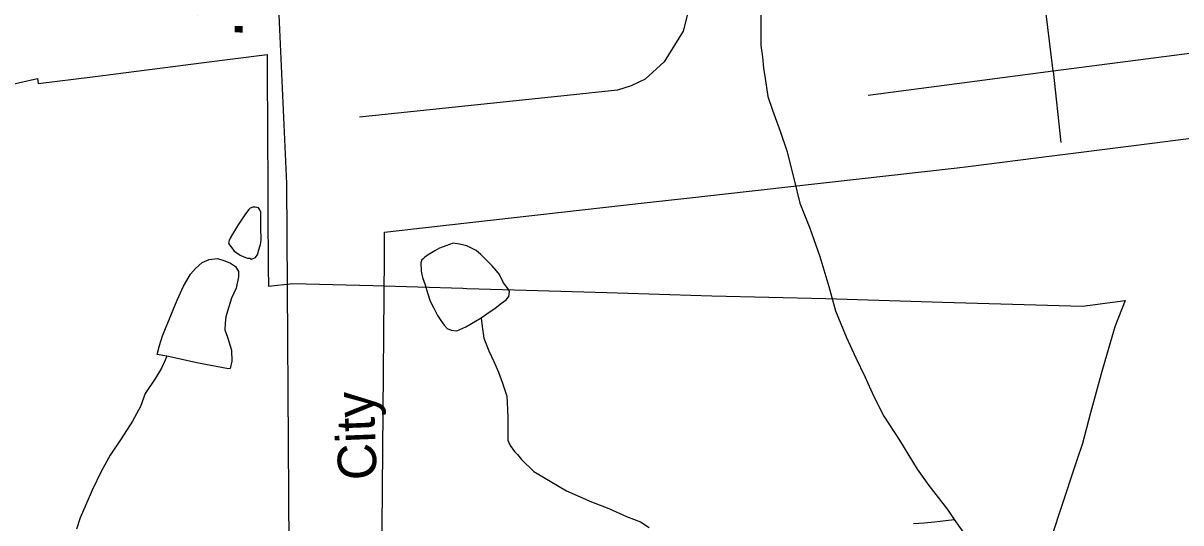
# Model space of a CAD drawing. Extents: x 2169602 to 2449496, y 721995 to 810662.
# Drawn here: x 2400191 to 2403047, y 763994 to 765226 of the extents above; entities that cross this region are included whole.
import ezdxf

# ---------------------------------------------------------------- set-up
doc = ezdxf.new("R2010")
doc.units = 0
doc.layers.add('Default', color=7, linetype='Continuous')

msp = doc.modelspace()

# ---------------------------------------------------------------- linework, layer by layer
at = {"layer": 'Default'}
for q in [(2402680.2, 765531.7), (2402275.7, 765047.9), (2402750.9, 764932.4)]:
    msp.add_line((2402731.6, 765107.9), q, dxfattribs=at)
for points in [[(2400851, 766726.3), (2400842.5, 766575.8), (2400839.9, 766339.8), (2400835.6, 765996), (2400818.1, 765338.4), (2400840.8, 764831.1), (2400846.7, 763934.8), (2400833.1, 763794.7), (2400836.5, 763647.5), (2400818.5, 763466.1), (2400781.8, 763328.7), (2400733.9, 763084.7), (2400632.1, 762628), (2400510.6, 762123.4), (2400435.4, 761808.7), (2400306.2, 761280.1), (2400245.5, 761039), (2400183.1, 760811.5)], [(2402573.2, 766107.5), (2402202.9, 766030.4), (2401978.1, 765972.6), (2401926.8, 765949.1), (2401886.1, 765902), (2401862.6, 765867.7), (2401843.3, 765801.4), (2401839, 765767.1), (2401839, 765726.5), (2401849.7, 765683.7), (2401875.4, 765578.8), (2401886.1, 765518.8), (2401886.1, 765478.2), (2401869, 765401.1), (2401819.7, 765206.3), (2401772.7, 765131.4), (2401725.6, 765088.6), (2401691.3, 765071.5), (2401657.1, 765060.8), (2401532.9, 765047.9), (2401021.3, 764994.4)], [(2402010.6, 765253.4), (2402010.8, 765221.3), (2402010.8, 765171.4), (2402015.1, 765143.6), (2402017.7, 765115.6), (2402021.4, 765089.5), (2402027.8, 765045.6), (2402039.9, 765011.7), (2402058.6, 764959.8), (2402074.8, 764911.9), (2402093, 764840.2), (2402106.7, 764782.1), (2402131.8, 764720.4), (2402156.2, 764650.5), (2402178.3, 764576.6), (2402194.7, 764516.5), (2402221, 764452.9), (2402245.6, 764400.9), (2402267.5, 764355.1), (2402289.9, 764305.4), (2402314.3, 764257.5), (2402352.8, 764197.8), (2402396.9, 764126.2), (2402425.2, 764086.2), (2402471.7, 764026.5), (2402487.7, 764002.5)], [(2403833.9, 765225.6), (2403574.9, 765214.9), (2403144.7, 765161.4), (2402731.6, 765107.9)], [(2400094.7, 765060.3), (2400226.9, 765089.6), (2400228.4, 765077.3), (2400362.4, 765094.4), (2400496.4, 765111.4), (2400541.9, 765117.2), (2400630.2, 765128.4), (2400792.9, 765148.9), (2400792.9, 765130.8), (2400794.2, 764936.7), (2400794.7, 764840.1), (2400795.2, 764764), (2400795.9, 764623.3), (2400796.7, 764578), (2400856.7, 764584.1), (2401053.9, 764579), (2401275.9, 764572.5), (2401285.9, 764572.2), (2401432.2, 764567.6), (2401630.9, 764561.7), (2401889.7, 764553.9), (2402170.9, 764547.3), (2402459.4, 764538.3), (2402804.7, 764528.2), (2402909.2, 764542.5), (2402883.9, 764477.4), (2402852.2, 764367), (2402823.7, 764265.1), (2402804.7, 764189.6), (2402790.4, 764148.5), (2402749.4, 764024.6), (2402701.4, 763878.6)], [(2400094.7, 765060.3), (2400226.9, 765089.6), (2400228.4, 765077.3), (2400362.4, 765094.4), (2400496.4, 765111.4), (2400541.9, 765117.2), (2400630.2, 765128.4), (2400792.9, 765148.9), (2400792.9, 765130.8), (2400794.2, 764936.7), (2400794.7, 764840.1), (2400795.2, 764764), (2400795.9, 764623.3), (2400796.7, 764578), (2400856.7, 764584.1), (2401053.9, 764579), (2401275.9, 764572.5), (2401285.9, 764572.2), (2401432.2, 764567.6), (2401630.9, 764561.7), (2401889.7, 764553.9), (2402170.9, 764547.3), (2402459.4, 764538.3), (2402804.7, 764528.2), (2402909.2, 764542.5), (2402883.9, 764477.4), (2402852.2, 764367), (2402823.7, 764265.1), (2402804.7, 764189.6), (2402790.4, 764148.5), (2402749.4, 764024.6), (2402701.4, 763878.6)], [(2401073.7, 763601.4), (2401082.7, 764651.2), (2401082.2, 764710.9), (2401183.7, 764722.2), (2401293, 764734.6), (2401402.5, 764746.8), (2401511.7, 764759.1), (2401621, 764771.4), (2401730.5, 764783.7), (2401835.7, 764795.5), (2402495.2, 764869.6), (2402522.7, 764872.7), (2402728.5, 764898.9), (2402788, 764906.5), (2402976.5, 764930.4), (2403110.5, 764947.5)], [(2401073.7, 763601.4), (2401082.7, 764651.2), (2401082.2, 764710.9), (2401183.7, 764722.2), (2401293, 764734.6), (2401402.5, 764746.8), (2401511.7, 764759.1), (2401621, 764771.4), (2401730.5, 764783.7), (2401835.7, 764795.5), (2402495.2, 764869.6), (2402522.7, 764872.7), (2402728.5, 764898.9), (2402788, 764906.5), (2402976.5, 764930.4), (2403110.5, 764947.5)], [(2400777.9, 764714.5), (2400777.7, 764736.5), (2400777.9, 764752.7), (2400777.9, 764760.4), (2400775.4, 764766.4), (2400771.5, 764770.7), (2400763.7, 764772.7), (2400757.4, 764772.4), (2400751.4, 764770.5), (2400747.7, 764766.5), (2400739.7, 764756.4), (2400731.7, 764744.2), (2400719.8, 764726.2), (2400708, 764706), (2400702, 764696), (2400699.8, 764690.2), (2400697.9, 764684), (2400700.2, 764680), (2400706.1, 764672.2), (2400712.1, 764664.4), (2400720.5, 764658.3), (2400726.2, 764654.2), (2400736, 764650.2), (2400744.5, 764646.6), (2400750.4, 764646.5), (2400754.3, 764644.7), (2400760.2, 764646.7), (2400764.3, 764648.4), (2400770.3, 764656.4), (2400772.1, 764664.7), (2400776.4, 764680.7), (2400778.1, 764690.6), (2400778.1, 764700.7), (2400777.9, 764714.5)], [(2401321, 764499.8), (2401334.9, 764509.8), (2401355.2, 764523.8), (2401370.8, 764536.1), (2401382.7, 764544), (2401388.9, 764552), (2401390.9, 764564.3), (2401386.6, 764572.2), (2401376.5, 764585.9), (2401366.3, 764606.1), (2401358.5, 764615.8), (2401348.3, 764627.9), (2401332.3, 764643.7), (2401320.2, 764655.7), (2401308.3, 764665.6), (2401285.9, 764677.5), (2401267.9, 764681.4), (2401252.1, 764683.4), (2401234, 764677.2), (2401218.2, 764671.1), (2401206.6, 764665.2), (2401190.4, 764655), (2401182.2, 764649), (2401178.3, 764645.1), (2401174.4, 764642.9), (2401172.3, 764635.1), (2401172.7, 764614.7), (2401176.4, 764599.1), (2401182.8, 764581.1), (2401188.9, 764561.1), (2401195.3, 764541.1), (2401203.3, 764524.9), (2401213.1, 764505.2), (2401221.3, 764493.4), (2401229.5, 764481.2), (2401237.5, 764473.1), (2401247.4, 764469.1), (2401261.3, 764467.5), (2401283.3, 764477.5), (2401307.2, 764491.7), (2401321, 764499.8)], [(2400545.8, 764405.3), (2400521.8, 764409.3), (2400527.5, 764431.1), (2400535.3, 764455.5), (2400560.9, 764519.4), (2400570.8, 764543.4), (2400586.8, 764577.6), (2400594.6, 764591.8), (2400604.4, 764607.7), (2400616.5, 764621.7), (2400632.5, 764635.9), (2400650.3, 764643.7), (2400670.4, 764646), (2400688.5, 764640), (2400702.4, 764634.2), (2400714.7, 764626.3), (2400722.5, 764614.2), (2400722.7, 764600.4), (2400716.8, 764572.5), (2400705.1, 764548.3), (2400695, 764516.1), (2400690.9, 764502.1), (2400689.3, 764486.2), (2400689.1, 764470.4), (2400695.4, 764452), (2400705.5, 764420.1), (2400705.9, 764392.4), (2400702, 764374.3), (2400697.7, 764374.1), (2400623.5, 764387.8), (2400545.8, 764405.3)], [(2401321, 764499.8), (2401323.2, 764477.9), (2401327.5, 764449.8), (2401339.6, 764417.9), (2401351.9, 764392.1), (2401363.6, 764366), (2401373.9, 764338.1), (2401384.3, 764306.1), (2401386.2, 764274.1), (2401386.4, 764252.2), (2401386.8, 764226.2), (2401386.8, 764216), (2401387, 764204.3), (2401386.8, 764198.2), (2401388.9, 764192.3), (2401392.5, 764184.4), (2401403, 764170.2), (2401411, 764162.5), (2401420.8, 764150.5), (2401451.2, 764120.7), (2401491.4, 764096.8), (2401531.8, 764073.3), (2401593.5, 764045.7), (2401635.7, 764029.5), (2401679.6, 764009.9), (2401714.1, 763996.2), (2401735.8, 763982.4)], [(2400545.8, 764405.3), (2400541.5, 764395.4), (2400532.2, 764375.3), (2400517.9, 764351.1), (2400492, 764313.2), (2400480.3, 764280.9), (2400460.7, 764244.9), (2400433, 764200.8), (2400405.5, 764160.8), (2400383.6, 764120.7), (2400361.8, 764074.5), (2400346, 764038.4), (2400331.7, 764006.4), (2400322.5, 763978.2)], [(2402387.5, 763992.2), (2402413.7, 763994.3), (2402439.5, 763996.4), (2402453.5, 763998.4), (2402487.7, 764002.5)], [(2402487.7, 764002.5), (2402529.6, 763942.7), (2402580, 763891.2), (2402640.5, 763827.4), (2402682.9, 763773.5), (2402775.2, 763654), (2402817.4, 763608.7), (2402876.3, 763539), (2402908.3, 763489.1), (2402940.5, 763449.4), (2402996.9, 763377.6), (2403047.3, 763290), (2403055.5, 763279.9), (2403090, 763234.2), (2403117.9, 763200.3), (2403162.1, 763154.7), (2403192.3, 763116.8), (2403201.7, 763096.4)]]:
    msp.add_lwpolyline(points, dxfattribs=at)

# ---------------------------------------------------------------- texts
for s, height, rotation, p in [('.78', 125, 88.3559, (2400731.9, 765187.9)), ('City', 95, 92.2395, (2401064, 764100.9))]:
    msp.add_text(s, height=height, rotation=rotation, dxfattribs=at).set_placement(p)

doc.saveas('drawing.dxf')
